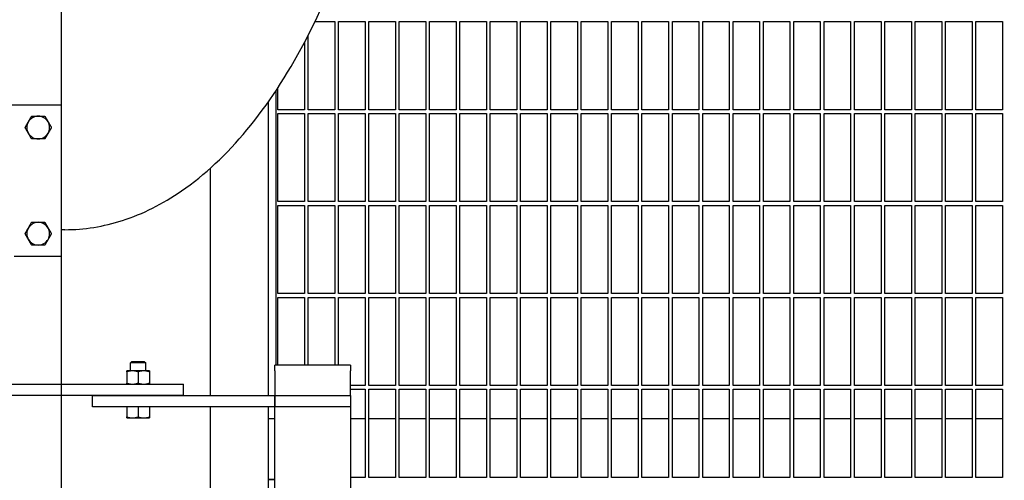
# Model space of a CAD drawing. Header units: inches. Extents: x 24 to 1128, y -94 to 748.
# Tile 549 of 573: x 729 to 761, y 540 to 555. Entities that reach past the tile are written whole.
import ezdxf

# ---------------------------------------------------------------- set-up
doc = ezdxf.new("R2010")
doc.units = ezdxf.units.IN
doc.header["$LTSCALE"] = 32
doc.header["$MEASUREMENT"] = 0
doc.layers.add('Dimension (ANSI)', color=7, linetype='Continuous', lineweight=25)
doc.layers.add('Visible (ANSI)', color=7, linetype='Continuous', lineweight=30)
doc.styles.add('Note Text (ANSI)', font='tahoma.ttf')
doc.dimstyles.new('Architectural (ANSI)', dxfattribs={"dimscale": 32, "dimtxt": 0.125, "dimasz": 0.098425, "dimexe": 0.125, "dimexo": 0.0625, "dimgap": 0.031496, "dimtad": 0, "dimtih": 1, "dimtoh": 1, "dimdec": 4, "dimrnd": 1e-08, "dimzin": 3, "dimdsep": 46, "dimlunit": 4, "dimtxsty": 'Note Text (ANSI)', "dimcen": 0.09, "dimdle": 0.393701, "dimclrd": 256, "dimclre": 256, "dimclrt": 256, "dimadec": 0, "dimazin": 3, "dimtfac": 0.96, "dimtofl": 0, "dimtmove": 0, "dimatfit": 3, "dimfxl": 1, "dimfrac": 2, "dimtolj": 1, "dimtzin": 12, "dimlwd": -1, "dimlwe": -1, "dimarcsym": 0})

# ---------------------------------------------------------------- blocks, each defined once
blk = doc.blocks.new('*D15')
at = {"layer": 'Defpoints', "color": 0, "transparency": 16777216}
for p in [(730.383, 552.029), (472.383, 538.198), (730.383, 454.747)]:
    blk.add_point(p, dxfattribs=at)
at = {"layer": 'Dimension (ANSI)', "transparency": 16777216}
for p, q in [((730.383, 550.029), (730.383, 450.747)), ((472.383, 536.198), (472.383, 450.747)), ((475.533, 454.747), (556.986, 454.747)), ((727.234, 454.747), (572.78, 454.747))]:
    blk.add_line(p, q, dxfattribs=at)
for points in [[(475.533, 455.272), (475.533, 454.222), (472.383, 454.747)], [(727.234, 455.272), (727.234, 454.222), (730.383, 454.747)]]:
    blk.add_solid(points, dxfattribs=at)
at = {"layer": 'Dimension (ANSI)', "transparency": 16777216, "insert": (557.994, 456.83), "char_height": 4, "attachment_point": 1, "style": 'Note Text (ANSI)'}
blk.add_mtext('\\A1;21\'-6"', dxfattribs=at)
blk = doc.blocks.new('*D17')
at = {"layer": 'Defpoints', "color": 0, "transparency": 16777216}
for p in [(730.383, 595.849), (730.383, 463.849), (818.585, 463.849)]:
    blk.add_point(p, dxfattribs=at)
at = {"layer": 'Dimension (ANSI)', "transparency": 16777216}
for p, q in [((732.383, 595.849), (822.585, 595.849)), ((818.585, 592.699), (818.585, 532.939)), ((818.585, 466.999), (818.585, 526.759)), ((732.383, 463.849), (822.585, 463.849))]:
    blk.add_line(p, q, dxfattribs=at)
for points in [[(818.06, 592.699), (819.11, 592.699), (818.585, 595.849)], [(818.06, 466.999), (819.11, 466.999), (818.585, 463.849)]]:
    blk.add_solid(points, dxfattribs=at)
at = {"layer": 'Dimension (ANSI)', "transparency": 16777216, "insert": (811.853, 531.931), "char_height": 4, "attachment_point": 1, "style": 'Note Text (ANSI)'}
blk.add_mtext('\\A1;11\'-0"', dxfattribs=at)

msp = doc.modelspace()

# ---------------------------------------------------------------- linework, layer by layer
at = {"layer": 'Visible (ANSI)'}
for p, q in [((730.38339, 595.84902), (730.38339, 552.02892)), ((738.74899, 554.77277), (739.40089, 554.77277)), ((739.40089, 554.77277), (739.40089, 551.86652)), ((739.52589, 551.86652), (739.52589, 554.77277)), ((739.52589, 554.77277), (740.40089, 554.77277)), ((740.40089, 554.77277), (740.40089, 551.86652)), ((740.52589, 551.86652), (740.52589, 554.77277)), ((740.52589, 554.77277), (741.40089, 554.77277)), ((741.40089, 554.77277), (741.40089, 551.86652)), ((741.52589, 551.86652), (741.52589, 554.77277)), ((741.52589, 554.77277), (742.40089, 554.77277)), ((742.40089, 554.77277), (742.40089, 551.86652)), ((742.52589, 551.86652), (742.52589, 554.77277)), ((742.52589, 554.77277), (743.40089, 554.77277)), ((743.40089, 554.77277), (743.40089, 551.86652)), ((743.52589, 551.86652), (743.52589, 554.77277)), ((743.52589, 554.77277), (744.40089, 554.77277)), ((744.40089, 554.77277), (744.40089, 551.86652)), ((744.52589, 551.86652), (744.52589, 554.77277)), ((744.52589, 554.77277), (745.40089, 554.77277)), ((745.40089, 554.77277), (745.40089, 551.86652)), ((745.52589, 551.86652), (745.52589, 554.77277)), ((745.52589, 554.77277), (746.40089, 554.77277)), ((746.40089, 554.77277), (746.40089, 551.86652)), ((746.52589, 551.86652), (746.52589, 554.77277)), ((746.52589, 554.77277), (747.40089, 554.77277)), ((747.40089, 554.77277), (747.40089, 551.86652)), ((747.52589, 551.86652), (747.52589, 554.77277)), ((747.52589, 554.77277), (748.40089, 554.77277)), ((748.40089, 554.77277), (748.40089, 551.86652)), ((748.52589, 551.86652), (748.52589, 554.77277)), ((748.52589, 554.77277), (749.40089, 554.77277)), ((749.40089, 554.77277), (749.40089, 551.86652)), ((749.52589, 551.86652), (749.52589, 554.77277)), ((749.52589, 554.77277), (750.40089, 554.77277)), ((750.40089, 554.77277), (750.40089, 551.86652)), ((750.52589, 551.86652), (750.52589, 554.77277)), ((750.52589, 554.77277), (751.40089, 554.77277)), ((751.40089, 554.77277), (751.40089, 551.86652)), ((751.52589, 551.86652), (751.52589, 554.77277)), ((751.52589, 554.77277), (752.40089, 554.77277)), ((752.40089, 554.77277), (752.40089, 551.86652)), ((752.52589, 551.86652), (752.52589, 554.77277)), ((752.52589, 554.77277), (753.40089, 554.77277)), ((753.40089, 554.77277), (753.40089, 551.86652)), ((753.52589, 551.86652), (753.52589, 554.77277)), ((753.52589, 554.77277), (754.40089, 554.77277)), ((754.40089, 554.77277), (754.40089, 551.86652)), ((754.52589, 551.86652), (754.52589, 554.77277)), ((754.52589, 554.77277), (755.40089, 554.77277)), ((755.40089, 554.77277), (755.40089, 551.86652)), ((755.52589, 551.86652), (755.52589, 554.77277)), ((755.52589, 554.77277), (756.40089, 554.77277)), ((756.40089, 554.77277), (756.40089, 551.86652)), ((756.52589, 551.86652), (756.52589, 554.77277)), ((756.52589, 554.77277), (757.40089, 554.77277)), ((757.40089, 554.77277), (757.40089, 551.86652)), ((757.52589, 551.86652), (757.52589, 554.77277)), ((757.52589, 554.77277), (758.40089, 554.77277)), ((758.40089, 554.77277), (758.40089, 551.86652)), ((758.52589, 551.86652), (758.52589, 554.77277)), ((758.52589, 554.77277), (759.40089, 554.77277)), ((759.40089, 554.77277), (759.40089, 551.86652)), ((759.52589, 551.86652), (759.52589, 554.77277)), ((759.52589, 554.77277), (760.40089, 554.77277)), ((760.40089, 554.77277), (760.40089, 551.86652)), ((760.52589, 551.86652), (760.52589, 554.77277)), ((760.52589, 554.77277), (761.40089, 554.77277)), ((761.40089, 554.77277), (761.40089, 551.86652)), ((738.52589, 551.86652), (738.52589, 554.32254)), ((738.40089, 554.08141), (738.40089, 551.86652)), ((737.46339, 552.4921), (737.46339, 543.44392)), ((737.52589, 551.86652), (737.52589, 552.58725)), ((725.38339, 552.02892), (730.38339, 552.02892)), ((730.38339, 552.02892), (730.38339, 547.02892)), ((737.21339, 552.12529), (737.21339, 542.44392)), ((738.40089, 551.86652), (737.52589, 551.86652)), ((739.40089, 551.86652), (738.52589, 551.86652)), ((740.40089, 551.86652), (739.52589, 551.86652)), ((741.40089, 551.86652), (740.52589, 551.86652)), ((742.40089, 551.86652), (741.52589, 551.86652)), ((743.40089, 551.86652), (742.52589, 551.86652)), ((744.40089, 551.86652), (743.52589, 551.86652)), ((745.40089, 551.86652), (744.52589, 551.86652)), ((746.40089, 551.86652), (745.52589, 551.86652)), ((747.40089, 551.86652), (746.52589, 551.86652)), ((748.40089, 551.86652), (747.52589, 551.86652)), ((749.40089, 551.86652), (748.52589, 551.86652)), ((750.40089, 551.86652), (749.52589, 551.86652)), ((751.40089, 551.86652), (750.52589, 551.86652)), ((752.40089, 551.86652), (751.52589, 551.86652)), ((753.40089, 551.86652), (752.52589, 551.86652)), ((754.40089, 551.86652), (753.52589, 551.86652)), ((755.40089, 551.86652), (754.52589, 551.86652)), ((756.40089, 551.86652), (755.52589, 551.86652)), ((757.40089, 551.86652), (756.52589, 551.86652)), ((758.40089, 551.86652), (757.52589, 551.86652)), ((759.40089, 551.86652), (758.52589, 551.86652)), ((760.40089, 551.86652), (759.52589, 551.86652)), ((761.40089, 551.86652), (760.52589, 551.86652)), ((737.52589, 548.83527), (737.52589, 551.74152)), ((737.52589, 551.74152), (738.40089, 551.74152)), ((738.40089, 551.74152), (738.40089, 548.83527)), ((738.52589, 548.83527), (738.52589, 551.74152)), ((738.52589, 551.74152), (739.40089, 551.74152)), ((739.40089, 551.74152), (739.40089, 548.83527)), ((739.52589, 548.83527), (739.52589, 551.74152)), ((739.52589, 551.74152), (740.40089, 551.74152)), ((740.40089, 551.74152), (740.40089, 548.83527)), ((740.52589, 548.83527), (740.52589, 551.74152)), ((740.52589, 551.74152), (741.40089, 551.74152)), ((741.40089, 551.74152), (741.40089, 548.83527)), ((741.52589, 548.83527), (741.52589, 551.74152)), ((741.52589, 551.74152), (742.40089, 551.74152)), ((742.40089, 551.74152), (742.40089, 548.83527)), ((742.52589, 548.83527), (742.52589, 551.74152)), ((742.52589, 551.74152), (743.40089, 551.74152)), ((743.40089, 551.74152), (743.40089, 548.83527)), ((743.52589, 548.83527), (743.52589, 551.74152)), ((743.52589, 551.74152), (744.40089, 551.74152)), ((744.40089, 551.74152), (744.40089, 548.83527)), ((744.52589, 548.83527), (744.52589, 551.74152)), ((744.52589, 551.74152), (745.40089, 551.74152)), ((745.40089, 551.74152), (745.40089, 548.83527)), ((745.52589, 548.83527), (745.52589, 551.74152)), ((745.52589, 551.74152), (746.40089, 551.74152)), ((746.40089, 551.74152), (746.40089, 548.83527)), ((746.52589, 548.83527), (746.52589, 551.74152)), ((746.52589, 551.74152), (747.40089, 551.74152)), ((747.40089, 551.74152), (747.40089, 548.83527)), ((747.52589, 548.83527), (747.52589, 551.74152)), ((747.52589, 551.74152), (748.40089, 551.74152)), ((748.40089, 551.74152), (748.40089, 548.83527)), ((748.52589, 548.83527), (748.52589, 551.74152)), ((748.52589, 551.74152), (749.40089, 551.74152)), ((749.40089, 551.74152), (749.40089, 548.83527)), ((749.52589, 548.83527), (749.52589, 551.74152)), ((749.52589, 551.74152), (750.40089, 551.74152)), ((750.40089, 551.74152), (750.40089, 548.83527)), ((750.52589, 548.83527), (750.52589, 551.74152)), ((750.52589, 551.74152), (751.40089, 551.74152)), ((751.40089, 551.74152), (751.40089, 548.83527)), ((751.52589, 548.83527), (751.52589, 551.74152)), ((751.52589, 551.74152), (752.40089, 551.74152)), ((752.40089, 551.74152), (752.40089, 548.83527)), ((752.52589, 548.83527), (752.52589, 551.74152)), ((752.52589, 551.74152), (753.40089, 551.74152)), ((753.40089, 551.74152), (753.40089, 548.83527)), ((753.52589, 548.83527), (753.52589, 551.74152)), ((753.52589, 551.74152), (754.40089, 551.74152)), ((754.40089, 551.74152), (754.40089, 548.83527)), ((754.52589, 548.83527), (754.52589, 551.74152)), ((754.52589, 551.74152), (755.40089, 551.74152)), ((755.40089, 551.74152), (755.40089, 548.83527)), ((755.52589, 548.83527), (755.52589, 551.74152)), ((755.52589, 551.74152), (756.40089, 551.74152)), ((756.40089, 551.74152), (756.40089, 548.83527)), ((756.52589, 548.83527), (756.52589, 551.74152)), ((756.52589, 551.74152), (757.40089, 551.74152)), ((757.40089, 551.74152), (757.40089, 548.83527)), ((757.52589, 548.83527), (757.52589, 551.74152)), ((757.52589, 551.74152), (758.40089, 551.74152)), ((758.40089, 551.74152), (758.40089, 548.83527)), ((758.52589, 548.83527), (758.52589, 551.74152)), ((758.52589, 551.74152), (759.40089, 551.74152)), ((759.40089, 551.74152), (759.40089, 548.83527)), ((759.52589, 548.83527), (759.52589, 551.74152)), ((759.52589, 551.74152), (760.40089, 551.74152)), ((760.40089, 551.74152), (760.40089, 548.83527)), ((760.52589, 548.83527), (760.52589, 551.74152)), ((760.52589, 551.74152), (761.40089, 551.74152)), ((761.40089, 551.74152), (761.40089, 548.83527)), ((735.29339, 549.93077), (735.29339, 542.44392)), ((738.40089, 548.83527), (737.52589, 548.83527)), ((737.52589, 545.80402), (737.52589, 548.71027)), ((737.52589, 548.71027), (738.40089, 548.71027)), ((738.40089, 548.71027), (738.40089, 545.80402)), ((739.40089, 548.83527), (738.52589, 548.83527)), ((738.52589, 545.80402), (738.52589, 548.71027)), ((738.52589, 548.71027), (739.40089, 548.71027)), ((739.40089, 548.71027), (739.40089, 545.80402)), ((740.40089, 548.83527), (739.52589, 548.83527)), ((739.52589, 545.80402), (739.52589, 548.71027)), ((739.52589, 548.71027), (740.40089, 548.71027)), ((740.40089, 548.71027), (740.40089, 545.80402)), ((741.40089, 548.83527), (740.52589, 548.83527)), ((740.52589, 545.80402), (740.52589, 548.71027)), ((740.52589, 548.71027), (741.40089, 548.71027)), ((741.40089, 548.71027), (741.40089, 545.80402)), ((742.40089, 548.83527), (741.52589, 548.83527)), ((741.52589, 545.80402), (741.52589, 548.71027)), ((741.52589, 548.71027), (742.40089, 548.71027)), ((742.40089, 548.71027), (742.40089, 545.80402)), ((743.40089, 548.83527), (742.52589, 548.83527)), ((742.52589, 545.80402), (742.52589, 548.71027)), ((742.52589, 548.71027), (743.40089, 548.71027)), ((743.40089, 548.71027), (743.40089, 545.80402)), ((744.40089, 548.83527), (743.52589, 548.83527)), ((743.52589, 545.80402), (743.52589, 548.71027)), ((743.52589, 548.71027), (744.40089, 548.71027)), ((744.40089, 548.71027), (744.40089, 545.80402)), ((745.40089, 548.83527), (744.52589, 548.83527)), ((744.52589, 545.80402), (744.52589, 548.71027)), ((744.52589, 548.71027), (745.40089, 548.71027)), ((745.40089, 548.71027), (745.40089, 545.80402)), ((746.40089, 548.83527), (745.52589, 548.83527)), ((745.52589, 545.80402), (745.52589, 548.71027)), ((745.52589, 548.71027), (746.40089, 548.71027)), ((746.40089, 548.71027), (746.40089, 545.80402)), ((747.40089, 548.83527), (746.52589, 548.83527)), ((746.52589, 545.80402), (746.52589, 548.71027)), ((746.52589, 548.71027), (747.40089, 548.71027)), ((747.40089, 548.71027), (747.40089, 545.80402)), ((748.40089, 548.83527), (747.52589, 548.83527)), ((747.52589, 545.80402), (747.52589, 548.71027)), ((747.52589, 548.71027), (748.40089, 548.71027)), ((748.40089, 548.71027), (748.40089, 545.80402)), ((749.40089, 548.83527), (748.52589, 548.83527)), ((748.52589, 545.80402), (748.52589, 548.71027)), ((748.52589, 548.71027), (749.40089, 548.71027)), ((749.40089, 548.71027), (749.40089, 545.80402)), ((750.40089, 548.83527), (749.52589, 548.83527)), ((749.52589, 545.80402), (749.52589, 548.71027)), ((749.52589, 548.71027), (750.40089, 548.71027)), ((750.40089, 548.71027), (750.40089, 545.80402)), ((751.40089, 548.83527), (750.52589, 548.83527)), ((750.52589, 545.80402), (750.52589, 548.71027)), ((750.52589, 548.71027), (751.40089, 548.71027)), ((751.40089, 548.71027), (751.40089, 545.80402)), ((752.40089, 548.83527), (751.52589, 548.83527)), ((751.52589, 545.80402), (751.52589, 548.71027)), ((751.52589, 548.71027), (752.40089, 548.71027)), ((752.40089, 548.71027), (752.40089, 545.80402)), ((753.40089, 548.83527), (752.52589, 548.83527)), ((752.52589, 545.80402), (752.52589, 548.71027)), ((752.52589, 548.71027), (753.40089, 548.71027)), ((753.40089, 548.71027), (753.40089, 545.80402)), ((754.40089, 548.83527), (753.52589, 548.83527)), ((753.52589, 545.80402), (753.52589, 548.71027)), ((753.52589, 548.71027), (754.40089, 548.71027)), ((754.40089, 548.71027), (754.40089, 545.80402)), ((755.40089, 548.83527), (754.52589, 548.83527)), ((754.52589, 545.80402), (754.52589, 548.71027)), ((754.52589, 548.71027), (755.40089, 548.71027)), ((755.40089, 548.71027), (755.40089, 545.80402)), ((756.40089, 548.83527), (755.52589, 548.83527)), ((755.52589, 545.80402), (755.52589, 548.71027)), ((755.52589, 548.71027), (756.40089, 548.71027)), ((756.40089, 548.71027), (756.40089, 545.80402)), ((757.40089, 548.83527), (756.52589, 548.83527)), ((756.52589, 545.80402), (756.52589, 548.71027)), ((756.52589, 548.71027), (757.40089, 548.71027)), ((757.40089, 548.71027), (757.40089, 545.80402)), ((758.40089, 548.83527), (757.52589, 548.83527)), ((757.52589, 545.80402), (757.52589, 548.71027)), ((757.52589, 548.71027), (758.40089, 548.71027)), ((758.40089, 548.71027), (758.40089, 545.80402)), ((759.40089, 548.83527), (758.52589, 548.83527)), ((758.52589, 545.80402), (758.52589, 548.71027)), ((758.52589, 548.71027), (759.40089, 548.71027)), ((759.40089, 548.71027), (759.40089, 545.80402)), ((760.40089, 548.83527), (759.52589, 548.83527)), ((759.52589, 545.80402), (759.52589, 548.71027)), ((759.52589, 548.71027), (760.40089, 548.71027)), ((760.40089, 548.71027), (760.40089, 545.80402)), ((761.40089, 548.83527), (760.52589, 548.83527)), ((760.52589, 545.80402), (760.52589, 548.71027)), ((760.52589, 548.71027), (761.40089, 548.71027)), ((761.40089, 548.71027), (761.40089, 545.80402)), ((730.50839, 547.91152), (730.38339, 547.91152)), ((730.38339, 547.02892), (728.84339, 547.02892)), ((730.38339, 547.02892), (730.38339, 542.81892)), ((738.40089, 545.80402), (737.52589, 545.80402)), ((737.52589, 543.44392), (737.52589, 545.67902)), ((737.52589, 545.67902), (738.40089, 545.67902)), ((738.40089, 545.67902), (738.40089, 543.44392)), ((739.40089, 545.80402), (738.52589, 545.80402)), ((738.52589, 543.44392), (738.52589, 545.67902)), ((738.52589, 545.67902), (739.40089, 545.67902)), ((739.40089, 545.67902), (739.40089, 543.44392)), ((740.40089, 545.80402), (739.52589, 545.80402)), ((739.52589, 543.44392), (739.52589, 545.67902)), ((739.52589, 545.67902), (740.40089, 545.67902)), ((740.40089, 545.67902), (740.40089, 542.77277)), ((741.40089, 545.80402), (740.52589, 545.80402)), ((740.52589, 542.77277), (740.52589, 545.67902)), ((740.52589, 545.67902), (741.40089, 545.67902)), ((741.40089, 545.67902), (741.40089, 542.77277)), ((742.40089, 545.80402), (741.52589, 545.80402)), ((741.52589, 542.77277), (741.52589, 545.67902)), ((741.52589, 545.67902), (742.40089, 545.67902)), ((742.40089, 545.67902), (742.40089, 542.77277)), ((743.40089, 545.80402), (742.52589, 545.80402)), ((742.52589, 542.77277), (742.52589, 545.67902)), ((742.52589, 545.67902), (743.40089, 545.67902)), ((743.40089, 545.67902), (743.40089, 542.77277)), ((744.40089, 545.80402), (743.52589, 545.80402)), ((743.52589, 542.77277), (743.52589, 545.67902)), ((743.52589, 545.67902), (744.40089, 545.67902)), ((744.40089, 545.67902), (744.40089, 542.77277)), ((745.40089, 545.80402), (744.52589, 545.80402)), ((744.52589, 542.77277), (744.52589, 545.67902)), ((744.52589, 545.67902), (745.40089, 545.67902)), ((745.40089, 545.67902), (745.40089, 542.77277)), ((746.40089, 545.80402), (745.52589, 545.80402)), ((745.52589, 542.77277), (745.52589, 545.67902)), ((745.52589, 545.67902), (746.40089, 545.67902)), ((746.40089, 545.67902), (746.40089, 542.77277)), ((747.40089, 545.80402), (746.52589, 545.80402)), ((746.52589, 542.77277), (746.52589, 545.67902)), ((746.52589, 545.67902), (747.40089, 545.67902)), ((747.40089, 545.67902), (747.40089, 542.77277)), ((748.40089, 545.80402), (747.52589, 545.80402)), ((747.52589, 542.77277), (747.52589, 545.67902)), ((747.52589, 545.67902), (748.40089, 545.67902)), ((748.40089, 545.67902), (748.40089, 542.77277)), ((749.40089, 545.80402), (748.52589, 545.80402)), ((748.52589, 542.77277), (748.52589, 545.67902)), ((748.52589, 545.67902), (749.40089, 545.67902)), ((749.40089, 545.67902), (749.40089, 542.77277)), ((750.40089, 545.80402), (749.52589, 545.80402)), ((749.52589, 542.77277), (749.52589, 545.67902)), ((749.52589, 545.67902), (750.40089, 545.67902)), ((750.40089, 545.67902), (750.40089, 542.77277)), ((751.40089, 545.80402), (750.52589, 545.80402)), ((750.52589, 542.77277), (750.52589, 545.67902)), ((750.52589, 545.67902), (751.40089, 545.67902)), ((751.40089, 545.67902), (751.40089, 542.77277)), ((752.40089, 545.80402), (751.52589, 545.80402)), ((751.52589, 542.77277), (751.52589, 545.67902)), ((751.52589, 545.67902), (752.40089, 545.67902)), ((752.40089, 545.67902), (752.40089, 542.77277)), ((753.40089, 545.80402), (752.52589, 545.80402)), ((752.52589, 542.77277), (752.52589, 545.67902)), ((752.52589, 545.67902), (753.40089, 545.67902)), ((753.40089, 545.67902), (753.40089, 542.77277)), ((754.40089, 545.80402), (753.52589, 545.80402)), ((753.52589, 542.77277), (753.52589, 545.67902)), ((753.52589, 545.67902), (754.40089, 545.67902)), ((754.40089, 545.67902), (754.40089, 542.77277)), ((755.40089, 545.80402), (754.52589, 545.80402)), ((754.52589, 542.77277), (754.52589, 545.67902)), ((754.52589, 545.67902), (755.40089, 545.67902)), ((755.40089, 545.67902), (755.40089, 542.77277)), ((756.40089, 545.80402), (755.52589, 545.80402)), ((755.52589, 542.77277), (755.52589, 545.67902)), ((755.52589, 545.67902), (756.40089, 545.67902)), ((756.40089, 545.67902), (756.40089, 542.77277)), ((757.40089, 545.80402), (756.52589, 545.80402)), ((756.52589, 542.77277), (756.52589, 545.67902)), ((756.52589, 545.67902), (757.40089, 545.67902)), ((757.40089, 545.67902), (757.40089, 542.77277)), ((758.40089, 545.80402), (757.52589, 545.80402)), ((757.52589, 542.77277), (757.52589, 545.67902)), ((757.52589, 545.67902), (758.40089, 545.67902)), ((758.40089, 545.67902), (758.40089, 542.77277)), ((759.40089, 545.80402), (758.52589, 545.80402)), ((758.52589, 542.77277), (758.52589, 545.67902)), ((758.52589, 545.67902), (759.40089, 545.67902)), ((759.40089, 545.67902), (759.40089, 542.77277)), ((760.40089, 545.80402), (759.52589, 545.80402)), ((759.52589, 542.77277), (759.52589, 545.67902)), ((759.52589, 545.67902), (760.40089, 545.67902)), ((760.40089, 545.67902), (760.40089, 542.77277)), ((761.40089, 545.80402), (760.52589, 545.80402)), ((760.52589, 542.77277), (760.52589, 545.67902)), ((760.52589, 545.67902), (761.40089, 545.67902)), ((761.40089, 545.67902), (761.40089, 542.77277)), ((732.72058, 543.56893), (732.67339, 543.52316)), ((733.17339, 543.52316), (732.67339, 543.52316)), ((732.67339, 543.25692), (732.67339, 543.52316)), ((732.72058, 543.56893), (733.12621, 543.56893)), ((733.12621, 543.56893), (733.17339, 543.52316)), ((733.17339, 543.25692), (733.17339, 543.52316)), ((737.42339, 543.25392), (737.42339, 543.44392)), ((739.92339, 543.44392), (737.42339, 543.44392)), ((739.92339, 543.44392), (739.92339, 543.25392)), ((732.73589, 543.25692), (732.54839, 543.25692)), ((732.54839, 543.22343), (732.54839, 542.85242)), ((733.11089, 543.25692), (732.73589, 543.25692)), ((732.92339, 543.22343), (732.92339, 542.85242)), ((733.29839, 543.25692), (733.11089, 543.25692)), ((733.29839, 543.22343), (733.29839, 542.85242)), ((737.42339, 543.25392), (737.42339, 542.44392)), ((739.92339, 542.44392), (739.92339, 543.25392)), ((728.42339, 542.81892), (734.42339, 542.81892)), ((734.42339, 542.44392), (734.42339, 542.81892)), ((740.40089, 542.77277), (739.92339, 542.77277)), ((741.40089, 542.77277), (740.52589, 542.77277)), ((742.40089, 542.77277), (741.52589, 542.77277)), ((743.40089, 542.77277), (742.52589, 542.77277)), ((744.40089, 542.77277), (743.52589, 542.77277)), ((745.40089, 542.77277), (744.52589, 542.77277)), ((746.40089, 542.77277), (745.52589, 542.77277)), ((747.40089, 542.77277), (746.52589, 542.77277)), ((748.40089, 542.77277), (747.52589, 542.77277)), ((749.40089, 542.77277), (748.52589, 542.77277)), ((750.40089, 542.77277), (749.52589, 542.77277)), ((751.40089, 542.77277), (750.52589, 542.77277)), ((752.40089, 542.77277), (751.52589, 542.77277)), ((753.40089, 542.77277), (752.52589, 542.77277)), ((754.40089, 542.77277), (753.52589, 542.77277)), ((755.40089, 542.77277), (754.52589, 542.77277)), ((756.40089, 542.77277), (755.52589, 542.77277)), ((757.40089, 542.77277), (756.52589, 542.77277)), ((758.40089, 542.77277), (757.52589, 542.77277)), ((759.40089, 542.77277), (758.52589, 542.77277)), ((760.40089, 542.77277), (759.52589, 542.77277)), ((761.40089, 542.77277), (760.52589, 542.77277)), ((734.42339, 542.44392), (728.42339, 542.44392)), ((730.38339, 542.44392), (730.38339, 517.69392)), ((731.42339, 542.44392), (737.42339, 542.44392)), ((731.42339, 542.06892), (731.42339, 542.44392)), ((737.42339, 542.06892), (737.42339, 542.44392)), ((737.42339, 542.44392), (739.92339, 542.44392)), ((737.42339, 542.44392), (737.42339, 542.06892)), ((739.92339, 542.64777), (740.40089, 542.64777)), ((739.92339, 542.44392), (739.92339, 542.06892)), ((740.40089, 542.64777), (740.40089, 539.74152)), ((740.52589, 539.74152), (740.52589, 542.64777)), ((740.52589, 542.64777), (741.40089, 542.64777)), ((741.40089, 542.64777), (741.40089, 539.74152)), ((741.52589, 539.74152), (741.52589, 542.64777)), ((741.52589, 542.64777), (742.40089, 542.64777)), ((742.40089, 542.64777), (742.40089, 539.74152)), ((742.52589, 539.74152), (742.52589, 542.64777)), ((742.52589, 542.64777), (743.40089, 542.64777)), ((743.40089, 542.64777), (743.40089, 539.74152)), ((743.52589, 539.74152), (743.52589, 542.64777)), ((743.52589, 542.64777), (744.40089, 542.64777)), ((744.40089, 542.64777), (744.40089, 539.74152)), ((744.52589, 539.74152), (744.52589, 542.64777)), ((744.52589, 542.64777), (745.40089, 542.64777)), ((745.40089, 542.64777), (745.40089, 539.74152)), ((745.52589, 539.74152), (745.52589, 542.64777)), ((745.52589, 542.64777), (746.40089, 542.64777)), ((746.40089, 542.64777), (746.40089, 539.74152)), ((746.52589, 539.74152), (746.52589, 542.64777)), ((746.52589, 542.64777), (747.40089, 542.64777)), ((747.40089, 542.64777), (747.40089, 539.74152)), ((747.52589, 539.74152), (747.52589, 542.64777)), ((747.52589, 542.64777), (748.40089, 542.64777)), ((748.40089, 542.64777), (748.40089, 539.74152)), ((748.52589, 539.74152), (748.52589, 542.64777)), ((748.52589, 542.64777), (749.40089, 542.64777)), ((749.40089, 542.64777), (749.40089, 539.74152)), ((749.52589, 539.74152), (749.52589, 542.64777)), ((749.52589, 542.64777), (750.40089, 542.64777)), ((750.40089, 542.64777), (750.40089, 539.74152)), ((750.52589, 539.74152), (750.52589, 542.64777)), ((750.52589, 542.64777), (751.40089, 542.64777)), ((751.40089, 542.64777), (751.40089, 539.74152)), ((751.52589, 539.74152), (751.52589, 542.64777)), ((751.52589, 542.64777), (752.40089, 542.64777)), ((752.40089, 542.64777), (752.40089, 539.74152)), ((752.52589, 539.74152), (752.52589, 542.64777)), ((752.52589, 542.64777), (753.40089, 542.64777)), ((753.40089, 542.64777), (753.40089, 539.74152)), ((753.52589, 539.74152), (753.52589, 542.64777)), ((753.52589, 542.64777), (754.40089, 542.64777)), ((754.40089, 542.64777), (754.40089, 539.74152)), ((754.52589, 539.74152), (754.52589, 542.64777)), ((754.52589, 542.64777), (755.40089, 542.64777)), ((755.40089, 542.64777), (755.40089, 539.74152)), ((755.52589, 539.74152), (755.52589, 542.64777)), ((755.52589, 542.64777), (756.40089, 542.64777)), ((756.40089, 542.64777), (756.40089, 539.74152)), ((756.52589, 539.74152), (756.52589, 542.64777)), ((756.52589, 542.64777), (757.40089, 542.64777)), ((757.40089, 542.64777), (757.40089, 539.74152)), ((757.52589, 539.74152), (757.52589, 542.64777)), ((757.52589, 542.64777), (758.40089, 542.64777)), ((758.40089, 542.64777), (758.40089, 539.74152)), ((758.52589, 539.74152), (758.52589, 542.64777)), ((758.52589, 542.64777), (759.40089, 542.64777)), ((759.40089, 542.64777), (759.40089, 539.74152)), ((759.52589, 539.74152), (759.52589, 542.64777)), ((759.52589, 542.64777), (760.40089, 542.64777)), ((760.40089, 542.64777), (760.40089, 539.74152)), ((760.52589, 539.74152), (760.52589, 542.64777)), ((760.52589, 542.64777), (761.40089, 542.64777)), ((761.40089, 542.64777), (761.40089, 539.74152)), ((737.42339, 542.06892), (731.42339, 542.06892)), ((732.54839, 542.06892), (732.54839, 541.73842)), ((732.92339, 542.06892), (732.92339, 541.73842)), ((733.29839, 542.06892), (733.29839, 541.73842)), ((735.29339, 542.06892), (735.29339, 518.06892)), ((737.21339, 542.06892), (737.21339, 518.06892)), ((737.42339, 541.95909), (737.42339, 542.06892)), ((739.92339, 542.06892), (737.42339, 542.06892)), ((737.42339, 539.28859), (737.42339, 541.95909)), ((739.92339, 542.06892), (739.92339, 541.95909)), ((739.92339, 541.95909), (739.92339, 539.28859)), ((732.54839, 541.70492), (732.73589, 541.70492)), ((732.73589, 541.70492), (733.11089, 541.70492)), ((733.11089, 541.70492), (733.29839, 541.70492)), ((737.42339, 541.67902), (737.21339, 541.67902)), ((740.40089, 541.67902), (739.92339, 541.67902)), ((741.40089, 541.67902), (740.52589, 541.67902)), ((742.40089, 541.67902), (741.52589, 541.67902)), ((743.40089, 541.67902), (742.52589, 541.67902)), ((744.40089, 541.67902), (743.52589, 541.67902)), ((745.40089, 541.67902), (744.52589, 541.67902)), ((746.40089, 541.67902), (745.52589, 541.67902)), ((747.40089, 541.67902), (746.52589, 541.67902)), ((748.40089, 541.67902), (747.52589, 541.67902)), ((749.40089, 541.67902), (748.52589, 541.67902)), ((750.40089, 541.67902), (749.52589, 541.67902)), ((751.40089, 541.67902), (750.52589, 541.67902)), ((752.40089, 541.67902), (751.52589, 541.67902)), ((753.40089, 541.67902), (752.52589, 541.67902)), ((754.40089, 541.67902), (753.52589, 541.67902)), ((755.40089, 541.67902), (754.52589, 541.67902)), ((756.40089, 541.67902), (755.52589, 541.67902)), ((757.40089, 541.67902), (756.52589, 541.67902)), ((758.40089, 541.67902), (757.52589, 541.67902)), ((759.40089, 541.67902), (758.52589, 541.67902)), ((760.40089, 541.67902), (759.52589, 541.67902)), ((761.40089, 541.67902), (760.52589, 541.67902)), ((737.42339, 539.67902), (737.21339, 539.67902)), ((737.21339, 539.67902), (737.42339, 539.67902)), ((740.40089, 539.74152), (739.92339, 539.74152)), ((741.40089, 539.74152), (740.52589, 539.74152)), ((742.40089, 539.74152), (741.52589, 539.74152)), ((743.40089, 539.74152), (742.52589, 539.74152)), ((744.40089, 539.74152), (743.52589, 539.74152)), ((745.40089, 539.74152), (744.52589, 539.74152)), ((746.40089, 539.74152), (745.52589, 539.74152)), ((747.40089, 539.74152), (746.52589, 539.74152)), ((748.40089, 539.74152), (747.52589, 539.74152)), ((749.40089, 539.74152), (748.52589, 539.74152)), ((750.40089, 539.74152), (749.52589, 539.74152)), ((751.40089, 539.74152), (750.52589, 539.74152)), ((752.40089, 539.74152), (751.52589, 539.74152)), ((753.40089, 539.74152), (752.52589, 539.74152)), ((754.40089, 539.74152), (753.52589, 539.74152)), ((755.40089, 539.74152), (754.52589, 539.74152)), ((756.40089, 539.74152), (755.52589, 539.74152)), ((757.40089, 539.74152), (756.52589, 539.74152)), ((758.40089, 539.74152), (757.52589, 539.74152)), ((759.40089, 539.74152), (758.52589, 539.74152)), ((760.40089, 539.74152), (759.52589, 539.74152)), ((761.40089, 539.74152), (760.52589, 539.74152))]:
    msp.add_line(p, q, dxfattribs=at)
for centre, start, end in [((729.63339, 551.27892), 90, 150), ((729.63339, 551.27892), 30, 90), ((729.63339, 551.27892), 150, 210), ((729.63339, 551.27892), 330, 30), ((729.63339, 551.27892), 210, 270), ((729.63339, 551.27892), 270, 330), ((729.63339, 547.77892), 150, 210), ((729.63339, 547.77892), 90, 150), ((729.63339, 547.77892), 30, 90), ((729.63339, 547.77892), 330, 30), ((729.63339, 547.77892), 210, 270), ((729.63339, 547.77892), 270, 330)]:
    msp.add_arc(centre, 0.375, start, end, dxfattribs=at)
msp.add_open_spline([(730.50839, 547.91152), (731.14736, 547.91152), (731.78595, 548.01439), (733.07953, 548.43122), (733.73177, 548.76027), (735.11904, 549.71644), (735.84019, 550.39381), (737.19844, 552.03264), (737.83286, 553.00206), (738.97561, 555.17346), (739.48384, 556.37553), (740.07263, 558.11902), (740.21629, 558.5813), (740.35087, 559.05329)], degree=3, knots=[0, 0, 0, 0, 0.15974213, 0.15974213, 0.33187701, 0.33187701, 0.5428347, 0.5428347, 0.759799, 0.759799, 0.9767633, 0.9767633, 1.05254612, 1.05254612, 1.05254612, 1.05254612], dxfattribs=at)
for points in [[(729.30863, 551.46642), (729.35887, 551.55344), (729.41689, 551.65392)], [(729.41689, 551.65392), (729.53291, 551.65392), (729.63339, 551.65392)], [(729.63339, 551.65392), (729.73387, 551.65392), (729.8499, 551.65392)], [(729.8499, 551.65392), (729.90791, 551.55344), (729.95815, 551.46642)], [(729.20038, 551.27892), (729.25839, 551.37941), (729.30863, 551.46642)], [(729.30863, 551.09142), (729.25839, 551.17844), (729.20038, 551.27892)], [(729.95815, 551.46642), (730.00839, 551.37941), (730.06641, 551.27892)], [(730.06641, 551.27892), (730.00839, 551.17844), (729.95815, 551.09142)], [(729.41689, 550.90392), (729.35887, 551.00441), (729.30863, 551.09142)], [(729.63339, 550.90392), (729.53291, 550.90392), (729.41689, 550.90392)], [(729.8499, 550.90392), (729.73387, 550.90392), (729.63339, 550.90392)], [(729.95815, 551.09142), (729.90791, 551.00441), (729.8499, 550.90392)], [(729.20038, 547.77892), (729.25839, 547.87941), (729.30863, 547.96642)], [(729.30863, 547.96642), (729.35887, 548.05344), (729.41689, 548.15392)], [(729.41689, 548.15392), (729.53291, 548.15392), (729.63339, 548.15392)], [(729.63339, 548.15392), (729.73387, 548.15392), (729.8499, 548.15392)], [(729.8499, 548.15392), (729.90791, 548.05344), (729.95815, 547.96642)], [(729.95815, 547.96642), (730.00839, 547.87941), (730.06641, 547.77892)], [(729.30863, 547.59142), (729.25839, 547.67844), (729.20038, 547.77892)], [(730.06641, 547.77892), (730.00839, 547.67844), (729.95815, 547.59142)], [(729.41689, 547.40392), (729.35887, 547.50441), (729.30863, 547.59142)], [(729.63339, 547.40392), (729.53291, 547.40392), (729.41689, 547.40392)], [(729.8499, 547.40392), (729.73387, 547.40392), (729.63339, 547.40392)], [(729.95815, 547.59142), (729.90791, 547.50441), (729.8499, 547.40392)], [(732.54839, 543.22343), (732.54839, 543.25692), (732.54839, 543.25692)], [(732.73589, 543.25692), (732.64887, 543.25692), (732.54839, 543.22343)], [(732.92339, 543.22343), (732.82291, 543.25692), (732.73589, 543.25692)], [(733.11089, 543.25692), (733.02387, 543.25692), (732.92339, 543.22343)], [(733.29839, 543.22343), (733.19791, 543.25692), (733.11089, 543.25692)], [(733.29839, 543.25692), (733.29839, 543.25692), (733.29839, 543.22343)], [(732.54839, 542.81892), (732.54839, 542.81892), (732.54839, 542.85242)], [(732.54839, 542.85242), (732.64887, 542.81892), (732.73589, 542.81892)], [(732.73589, 542.81892), (732.82291, 542.81892), (732.92339, 542.85242)], [(732.92339, 542.85242), (733.02387, 542.81892), (733.11089, 542.81892)], [(733.11089, 542.81892), (733.19791, 542.81892), (733.29839, 542.85242)], [(733.29839, 542.85242), (733.29839, 542.81892), (733.29839, 542.81892)], [(732.54839, 541.70492), (732.54839, 541.70492), (732.54839, 541.73842)], [(732.54839, 541.73842), (732.64887, 541.70492), (732.73589, 541.70492)], [(732.73589, 541.70492), (732.82291, 541.70492), (732.92339, 541.73842)], [(732.92339, 541.73842), (733.02387, 541.70492), (733.11089, 541.70492)], [(733.11089, 541.70492), (733.19791, 541.70492), (733.29839, 541.73842)], [(733.29839, 541.73842), (733.29839, 541.70492), (733.29839, 541.70492)]]:
    msp.add_rational_spline(points, [1, 1.0379548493, 1], degree=2, dxfattribs=at)

# ---------------------------------------------------------------- dimensions: what is measured, and where the dimension line sits
at = {"layer": 'Dimension (ANSI)'}
dim = msp.add_linear_dim(base=(818.58524, 463.84902), p1=(730.38339, 595.84902), p2=(730.38339, 463.84902), angle=90, dimstyle='Architectural (ANSI)', override={"dimgap": 0.031496, "dimdec": 4, "dimlfac": 1, "dimtol": 0, "dimlim": 0, "dimtp": 0, "dimtm": 0, "dimtdec": 2, "dimatfit": 1}, dxfattribs=at)
dim.commit()
dim.dimension.update_dxf_attribs({"geometry": '*D17', "text_midpoint": (818.58524, 529.84902), "dimtype": 160})
dim = msp.add_linear_dim(base=(730.38339, 454.74665), p1=(472.38339, 538.19802), p2=(730.38339, 552.02892), dimstyle='Architectural (ANSI)', override={"dimgap": 0.031496, "dimtih": 0, "dimtoh": 0, "dimdec": 4, "dimlfac": 1, "dimtol": 0, "dimlim": 0, "dimtp": 0, "dimtm": 0, "dimtdec": 2, "dimatfit": 1}, dxfattribs=at)
dim.commit()
dim.dimension.update_dxf_attribs({"geometry": '*D15', "text_midpoint": (564.88339, 454.74665), "dimtype": 160})

doc.saveas('drawing.dxf')
